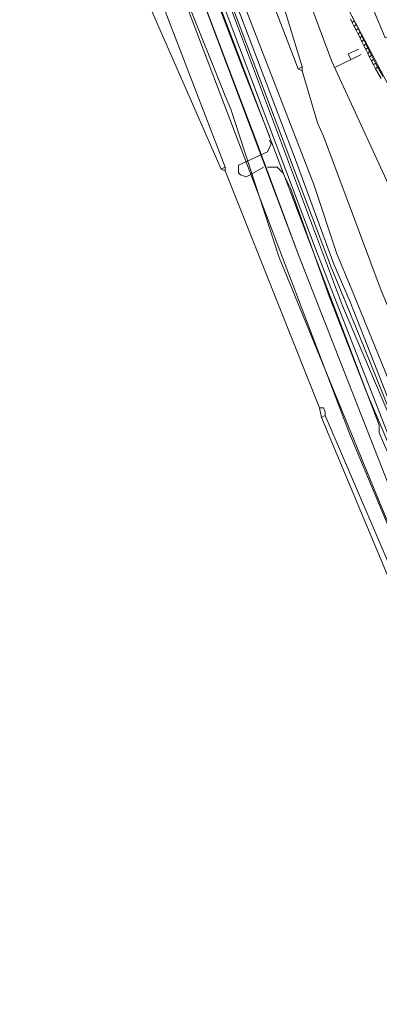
# Model space of a CAD drawing. Header units: metres. Extents: x 92810 to 93633, y 464687 to 465459.
# Tile 304 of 325: x 93461 to 93474, y 465303 to 465340. Entities that reach past the tile are written whole.
import ezdxf
from ezdxf.lldxf.tags import DXFTag

# ---------------------------------------------------------------- set-up
doc = ezdxf.new("R2010")
doc.units = ezdxf.units.M
for name, color, linetype, lineweight, transparency in [('B-OI-KL-DATA_BT NEDERLAND-G', 90, 'SI_B_DATA_BT_NEDERLAND', 18, 0.4), ('B-OI-KL-DATA_KPN-G', 90, 'SI_B_DATA_KPN', 18, 0.4), ('B-OI-KL-DATA_LIANDER-G', 90, 'SI_B_DATA_LIANDER', 18, 0.4), ('B-OI-KL-DATA_ZIGGO BV-G', 90, 'SI_B_DATA_ZIGGO', 18, 0.4), ('B-OI-KL-ET_LS_LIANDER-G', 190, 'SI_B_ET_LS_LIANDER', 18, 0.4), ('B-OI-KL-ET_MS_LIANDER-G', 130, 'SI_B_ET_MS_LIANDER', 18, 0.4), ('B-OI-KL-GAS_HD_LIANDER-G', 30, 'SI_B_GAS_HD_LIANDER', 18, 0.4), ('B-WE-KL-DATA-G', 90, 'KL-DATA-N', 18, 0.4), ('B-WE-KL-ET_LS-G', 190, 'KL-LS-N', 18, 0.4)]:
    doc.layers.add(name, color=color, linetype=linetype, lineweight=lineweight, transparency=transparency)
doc.styles.get("Standard").update_dxf_attribs({"font": 'isocp.shx'})
tags = doc.linetypes.add('KL-DATA-N', pattern='A,4,-1,[101,NLCS.SHX,S=0.5,R=0,X=0,Y=0],-1,4,-1,["D",Standard,S=1,R=0,X=-0.25,Y=-0.5],-1.5', length=12.5).pattern_tags.tags
tags[18] = DXFTag(74, 10)
tags = doc.linetypes.add('KL-LS-N', pattern='A,4,-1,[103,NLCS.SHX,S=0.75,R=0,X=0,Y=0],-1,4,-1,["L",Standard,S=1,R=0,X=0,Y=-0.5],-2', length=13).pattern_tags.tags
tags[18] = DXFTag(74, 10)
doc.linetypes.add('SI_B_DATA_BT_NEDERLAND', pattern='A,5,-2,["BTN",Standard,S=1.5,R=0,X=-0.51,Y=-0.75],-7', length=14)
doc.linetypes.add('SI_B_DATA_KPN', pattern='A,5,-2,["KPN",Standard,S=1.5,R=0,X=-0.51,Y=-0.75],-8', length=15)
doc.linetypes.add('SI_B_DATA_LIANDER', pattern='A,5,-2,["LI-DATA",Standard,S=1.5,R=0,X=-0.51,Y=-0.75],-11', length=18)
doc.linetypes.add('SI_B_DATA_ZIGGO', pattern='A,5,-2,["ZIGGO",Standard,S=1.5,R=0,X=-0.51,Y=-0.75],-9', length=16)
doc.linetypes.add('SI_B_ET_LS_LIANDER', pattern='A,5,-2,["LI-LS",Standard,S=1.5,R=0,X=-0.51,Y=-0.75],-10', length=17)
doc.linetypes.add('SI_B_ET_MS_LIANDER', pattern='A,5,-2,["LI-MS",Standard,S=1.5,R=0,X=-0.51,Y=-0.75],-10', length=17)
doc.linetypes.add('SI_B_GAS_HD_LIANDER', pattern='A,5,-2,["LI-G-HD",Standard,S=1.5,R=0,X=-0.51,Y=-0.75],-11', length=18)

msp = doc.modelspace()

# ---------------------------------------------------------------- linework, layer by layer
at = {"layer": 'B-OI-KL-DATA_BT NEDERLAND-G', "flags": 128}
for points in [[(93492.8, 465286.1), (93492, 465285.9), (93484.6, 465280), (93476.1, 465290.4), (93478.6, 465314), (93476, 465319.2), (93474.6, 465322.4), (93471.2, 465331.1), (93466.8, 465342.8), (93463.2, 465349.2), (93447.8, 465390.9), (93436, 465429.8), (93430.9, 465451.8), (93429.97, 465456.614)], [(93471.2, 465331.1), (93469.6, 465335.4), (93466.8, 465342.8)]]:
    msp.add_lwpolyline(points, dxfattribs=at)
at = {"layer": 'B-OI-KL-DATA_KPN-G', "flags": 128}
for points in [[(93461.464, 465353.036), (93465.321, 465342.464), (93466.25, 465340.179), (93468.464, 465334.393)], [(93462.464, 465347.679), (93468.321, 465334.321)], [(93469.321, 465343.179), (93469.25, 465343.036), (93469.393, 465342.679), (93471.179, 465338.036)], [(93469.321, 465343.179), (93469.464, 465343.179), (93469.607, 465342.964), (93470.107, 465342.036), (93470.321, 465341.393), (93471.321, 465338.107)], [(93471.321, 465338.107), (93471.179, 465338.036)], [(93471.179, 465338.036), (93471.321, 465337.964)], [(93471.321, 465338.107), (93471.321, 465337.964)], [(93471.321, 465337.964), (93471.893, 465336.036), (93472.107, 465335.536), (93474.25, 465329.821), (93474.964, 465328.107), (93475.893, 465326.321), (93476.464, 465325.036), (93477.821, 465322.107)], [(93468.464, 465334.393), (93468.321, 465334.321)], [(93468.321, 465334.321), (93468.464, 465334.25)], [(93468.464, 465334.393), (93468.464, 465334.25)], [(93468.464, 465334.25), (93471.964, 465325.464)], [(93471.964, 465325.464), (93472.107, 465325.464), (93472.179, 465325.321), (93472.179, 465325.179)], [(93471.964, 465325.464), (93472.036, 465325.107)], [(93472.179, 465325.179), (93472.036, 465325.107)], [(93472.036, 465325.107), (93475.893, 465315.893)], [(93472.179, 465325.179), (93476.036, 465316.179), (93476.036, 465315.893)]]:
    msp.add_lwpolyline(points, dxfattribs=at)
at = {"layer": 'B-OI-KL-DATA_LIANDER-G', "flags": 128}
for points in [[(93462.036, 465357.25), (93462.036, 465356.75), (93462.179, 465356.393), (93474.179, 465324.821), (93474.179, 465324.536), (93474.464, 465323.893), (93476.393, 465319.464), (93476.679, 465318.964), (93476.893, 465318.821)], [(93462.536, 465356.536), (93462.536, 465356.25), (93463.679, 465353.321), (93467.036, 465344.679), (93472.821, 465329.25), (93475.036, 465324.036), (93476.393, 465320.821), (93477.25, 465319.036), (93477.679, 465318.179), (93478.107, 465317.964), (93478.321, 465317.964), (93481.607, 465319.679), (93482.393, 465319.679), (93482.536, 465319.607), (93482.893, 465319.25), (93483.036, 465318.964), (93485.393, 465314.321), (93485.679, 465313.893), (93487.893, 465310.036), (93488.679, 465308.821), (93489.679, 465307.321)], [(93463.464, 465355.464), (93464.964, 465351.25), (93465.393, 465350.25), (93465.893, 465349.25), (93466.25, 465348.25), (93467.321, 465345.107), (93467.821, 465343.893), (93471.75, 465333.75), (93472.607, 465331.179), (93473.107, 465329.964), (93475.321, 465324.536), (93476.464, 465321.964), (93477.75, 465319.036), (93478.036, 465318.536), (93478.25, 465318.464), (93478.464, 465318.536), (93481.464, 465320.179), (93482.464, 465320.179), (93482.893, 465319.964), (93483.179, 465319.679), (93485.964, 465314.536)], [(93471.036, 465344.036), (93475.179, 465336.179), (93478.179, 465330.25), (93478.893, 465328.821)]]:
    msp.add_lwpolyline(points, dxfattribs=at)
at = {"layer": 'B-OI-KL-DATA_ZIGGO BV-G', "flags": 128}
msp.add_lwpolyline([(93455.062, 465374.145), (93454.337, 465373.729), (93473.08, 465324.521), (93475.299, 465319.199), (93478.015, 465313.302)], dxfattribs=at)
at = {"layer": 'B-OI-KL-ET_LS_LIANDER-G'}
for p, q in [((93468.036, 465340.893), (93469.179, 465337.893)), ((93469.179, 465337.893), (93470.107, 465335.536)), ((93470.179, 465335.25), (93470.036, 465334.964)), ((93470.107, 465335.393), (93470.179, 465335.25)), ((93470.036, 465334.964), (93468.964, 465334.464)), ((93468.964, 465334.464), (93468.964, 465334.179)), ((93468.964, 465334.179), (93469.036, 465334.107)), ((93469.393, 465334.107), (93469.893, 465334.393)), ((93470.393, 465334.393), (93470.036, 465334.393)), ((93470.607, 465334.179), (93470.393, 465334.393)), ((93470.893, 465333.607), (93470.607, 465334.179)), ((93469.036, 465334.107), (93469.25, 465334.036)), ((93469.25, 465334.036), (93469.393, 465334.107)), ((93472.321, 465329.607), (93470.893, 465333.607)), ((93473.679, 465326.107), (93472.321, 465329.607)), ((93475.893, 465320.893), (93473.679, 465326.107))]:
    msp.add_line(p, q, dxfattribs=at)
at = {"layer": 'B-OI-KL-ET_MS_LIANDER-G'}
for p, q in [((93473.179, 465339.964), (93473.321, 465339.679)), ((93473.679, 465338.964), (93473.821, 465338.679))]:
    msp.add_line(p, q, dxfattribs=at)
at = {"layer": 'B-OI-KL-ET_MS_LIANDER-G', "flags": 128}
for points in [[(93461.607, 465359.179), (93472.393, 465330.679), (93473.393, 465328.25), (93475.036, 465324.179), (93475.821, 465322.536), (93477.679, 465318.393), (93477.821, 465318.25), (93478.464, 465318.179), (93481.607, 465319.821), (93481.893, 465319.893), (93482.536, 465319.75), (93483.036, 465319.179), (93483.321, 465318.607), (93485.393, 465314.679), (93487.036, 465311.821), (93488.464, 465309.536)], [(93473.107, 465339.893), (93473.179, 465339.75)], [(93473.25, 465339.821), (93473.179, 465339.75)], [(93473.179, 465339.75), (93473.25, 465339.607)], [(93473.321, 465339.679), (93473.25, 465339.607)], [(93473.25, 465339.607), (93473.321, 465339.464)], [(93473.321, 465339.679), (93473.393, 465339.536)], [(93473.393, 465339.536), (93473.321, 465339.464)], [(93473.321, 465339.464), (93473.393, 465339.321)], [(93473.393, 465339.536), (93473.464, 465339.393)], [(93473.464, 465339.393), (93473.393, 465339.321)], [(93473.393, 465339.321), (93473.464, 465339.179)], [(93473.464, 465339.393), (93473.536, 465339.25)], [(93473.536, 465339.25), (93473.464, 465339.179)], [(93473.536, 465339.25), (93473.607, 465339.107)], [(93473.464, 465339.179), (93473.536, 465339.036)], [(93473.607, 465339.107), (93473.536, 465339.036)], [(93473.536, 465339.036), (93473.607, 465338.893)], [(93473.607, 465339.107), (93473.679, 465338.964)], [(93473.679, 465338.964), (93473.607, 465338.893)], [(93473.607, 465338.893), (93473.679, 465338.75)], [(93473.75, 465338.821), (93473.679, 465338.75)], [(93473.679, 465338.75), (93473.75, 465338.607)], [(93473.821, 465338.679), (93473.75, 465338.607)], [(93473.75, 465338.607), (93473.821, 465338.464)], [(93473.821, 465338.679), (93473.893, 465338.536)], [(93473.893, 465338.536), (93473.821, 465338.464)], [(93473.893, 465338.536), (93473.964, 465338.393)], [(93473.821, 465338.464), (93473.893, 465338.321)], [(93473.964, 465338.393), (93473.893, 465338.321)], [(93473.893, 465338.321), (93473.964, 465338.179)], [(93473.964, 465338.393), (93474.036, 465338.25)], [(93474.036, 465338.25), (93473.964, 465338.179)], [(93473.964, 465338.179), (93474.036, 465338.036)], [(93474.036, 465338.25), (93474.107, 465338.107)], [(93474.107, 465338.107), (93474.036, 465338.036)], [(93474.036, 465338.036), (93474.25, 465337.679)], [(93474.107, 465338.107), (93474.321, 465337.75)]]:
    msp.add_lwpolyline(points, dxfattribs=at)
at = {"layer": 'B-OI-KL-GAS_HD_LIANDER-G', "flags": 128}
msp.add_lwpolyline([(93479.893, 465309.75), (93476.036, 465317.393), (93474.75, 465320.321), (93474.75, 465320.607), (93474.25, 465321.821), (93470.464, 465331.036), (93468.679, 465336.536), (93468.464, 465337.036), (93464.179, 465347.75), (93458.25, 465363.321), (93456.036, 465369.321), (93447.321, 465392.821), (93445.536, 465398.036), (93444.964, 465399.893), (93440.75, 465413.75), (93433.893, 465438.821), (93433.321, 465440.964), (93432.893, 465443.107), (93430.536, 465455.679), (93430.321, 465456.536), (93430.25, 465456.536)], dxfattribs=at)
at = {"layer": 'B-WE-KL-DATA-G'}
for points in [[(93431.231, 465456.701), (93432.2, 465451.8), (93434.4, 465441.5), (93440.1, 465420.2), (93442.8, 465411.3), (93440.5, 465407.9), (93445, 465388.2), (93449.6, 465376), (93453.9, 465364.6), (93460.4, 465361.5), (93461.5, 465358.7), (93471.8, 465331.4), (93475.2, 465322.7), (93478.2, 465316.1), (93474.6, 465294.7), (93485.2, 465281.2), (93491, 465285.8), (93491.3, 465285.9), (93491.4, 465286), (93491.5, 465286.1), (93491.7, 465286.1), (93491.8, 465286.2), (93492, 465286.3), (93492.8, 465286.3)], [(93467.6, 465343.8), (93471.1, 465334.6), (93472.5, 465330.8), (93473.1, 465329.4), (93475.1, 465324.3)]]:
    msp.add_lwpolyline(points, dxfattribs=at)
at = {"layer": 'B-WE-KL-ET_LS-G'}
for points in [[(93485.203, 465312.968), (93477.636, 465326.983), (93472.426, 465338.312), (93470.529, 465343.389), (93466.892, 465356.269), (93464.536, 465365.251), (93461.883, 465372.729)], [(93474.397, 465339.188), (93475.307, 465339.602), (93472.277, 465346.83), (93471.368, 465346.451), (93474.397, 465339.188)], [(93473.505, 465338.564), (93472.529, 465338.088)], [(93473.408, 465338.769), (93473.028, 465338.59), (93473.127, 465338.38)]]:
    msp.add_lwpolyline(points, dxfattribs=at)

doc.saveas('drawing.dxf')
